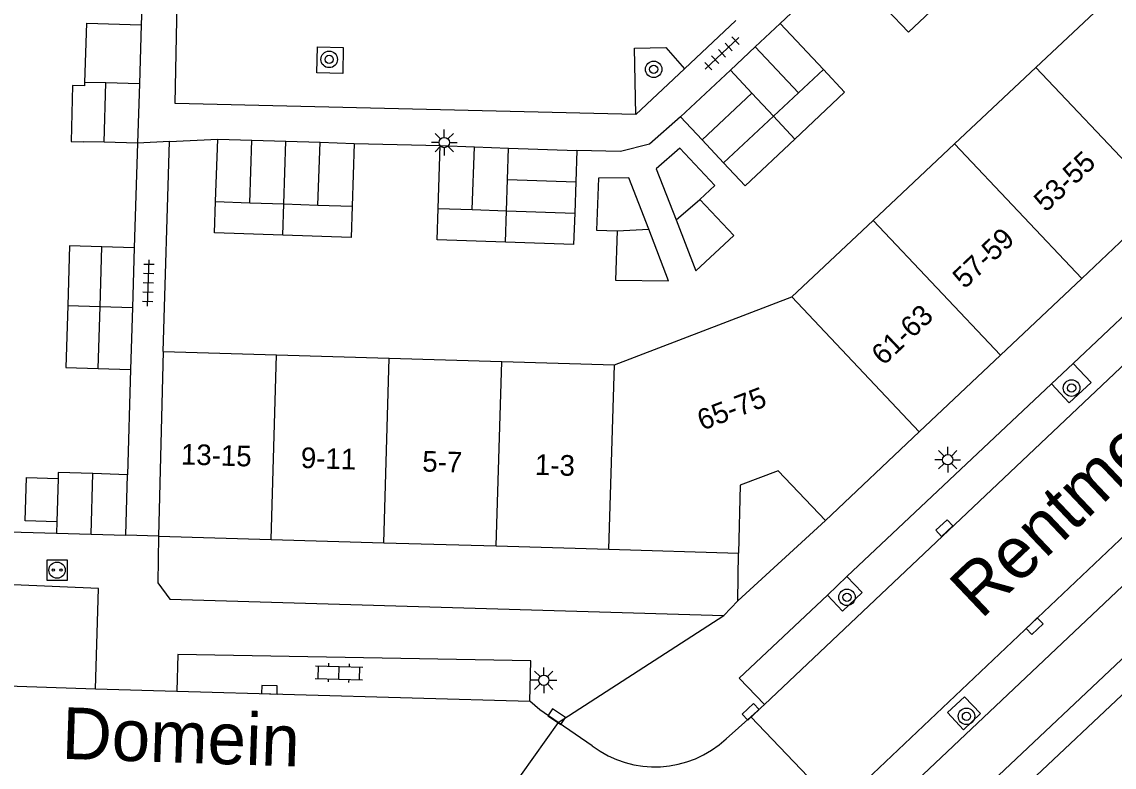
# Model space of a CAD drawing. Extents: x 132998 to 136004, y 396998 to 398512.
# Drawn here: x 133068.2 to 133121.1, y 398096.2 to 398132.3 of the extents above; entities that cross this region are included whole.
import ezdxf

# ---------------------------------------------------------------- set-up
doc = ezdxf.new("R2010")
doc.units = 0
for name, color, linetype in [('gg-afsc-erfafscheiding', 7, 'Continuous'), ('gg-anno-huisnummerreeks BGT', 7, 'Continuous'), ('gg-anno-openbare ruimte label', 7, 'Continuous'), ('gg-bbg-bijgebouw', 7, 'Continuous'), ('gg-bbg-gedigitaliseerde bijgebouw', 7, 'Continuous'), ('gg-bbg-hoofdgebouw', 7, 'Continuous'), ('gg-bbg-luifel en loopbrug', 7, 'Continuous'), ('gg-bbg-tussenscheiding', 7, 'Continuous'), ('gg-knt-verharding', 7, 'Continuous'), ('gg-knt-verharding nz', 7, 'Continuous'), ('gt-grn-weggrens', 7, 'Continuous'), ('gt-symb-boom', 7, 'Continuous'), ('gt-symb-klinker verharding', 7, 'Continuous'), ('gt-symb-kolk', 7, 'Continuous'), ('gt-symb-laadpunt elektrisch vervoer', 7, 'Continuous'), ('gt-symb-lichtmast', 7, 'Continuous'), ('gt-symb-tegel verharding', 7, 'Continuous')]:
    doc.layers.add(name, color=color, linetype=linetype)

# ---------------------------------------------------------------- blocks, each defined once
blk = doc.blocks.new('gt0-BOOM')
at = {"layer": 'gt-symb-boom'}
for radius in [0.4, 0.2]:
    blk.add_circle((0, 0), radius, dxfattribs=at)
blk = doc.blocks.new('gt0-TEG1')
at = {"layer": 'gt-symb-tegel verharding'}
for p, q in [((-1.125, 0), (1.125, 0)), ((-0.9, -0.25), (-0.9, 0.25)), ((-0.45, -0.25), (-0.45, 0.25)), ((0, -0.25), (0, 0.25)), ((0.45, -0.25), (0.45, 0.25)), ((0.9, -0.25), (0.9, 0.25))]:
    blk.add_line(p, q, dxfattribs=at)
blk = doc.blocks.new('gt0-LMAST')
at = {"layer": 'gt-symb-lichtmast'}
for p, q in [((-0.005, 0.246), (-0.005, 0.621)), ((-0.182, 0.173), (-0.447, 0.438)), ((0.172, 0.173), (0.437, 0.438)), ((-0.255, -0.004), (-0.63, -0.004)), ((-0.182, -0.181), (-0.447, -0.446)), ((-0.005, -0.254), (-0.005, -0.629)), ((0.437, -0.446), (0.172, -0.181)), ((0.245, -0.004), (0.62, -0.004))]:
    blk.add_line(p, q, dxfattribs=at)
blk.add_circle((-0.005, -0.004), 0.25, dxfattribs=at)
blk = doc.blocks.new('gt0-KOLK')
at = {"layer": 'gt-symb-kolk'}
blk.add_lwpolyline([(0, 0), (0.375, 0), (0.375, 0.4), (-0.375, 0.4), (-0.375, 0), (0, 0)], dxfattribs=at)
blk = doc.blocks.new('gt0-LEV')
at = {"layer": 'gt-symb-laadpunt elektrisch vervoer'}
blk.add_lwpolyline([(-0.486, 0.501), (0.486, 0.501), (0.486, -0.499), (-0.486, -0.499)], close=True, dxfattribs=at)
for centre, radius in [((0, 0), 0.393), ((-0.186, 0), 0.0566), ((0.186, 0), 0.0566)]:
    blk.add_circle(centre, radius, dxfattribs=at)
blk = doc.blocks.new('gt0-KL1')
at = {"layer": 'gt-symb-klinker verharding'}
for p, q in [((-1.15, 0.3), (1.15, 0.3)), ((-1, -0.3), (-1, 0.3)), ((-0.5, 0.3), (-0.5, 0.45)), ((0, -0.3), (0, 0.3)), ((0.5, 0.3), (0.5, 0.45)), ((1, -0.3), (1, 0.3)), ((-1.15, -0.3), (1.15, -0.3)), ((-0.5, -0.45), (-0.5, -0.3)), ((0.5, -0.45), (0.5, -0.3))]:
    blk.add_line(p, q, dxfattribs=at)

msp = doc.modelspace()

# ---------------------------------------------------------------- linework, layer by layer
at = {"layer": 'gg-afsc-erfafscheiding'}
msp.add_line((133107.96, 398135.09), (133104.9, 398132.22), dxfattribs=at)
at = {"layer": 'gg-bbg-bijgebouw'}
for p, q in [((133073.96, 398132.15), (133073.87, 398129.295)), ((133104.9, 398132.22), (133103.695, 398131.088)), ((133104.9, 398132.22), (133106.994, 398129.985)), ((133103.695, 398131.088), (133102.49, 398129.955)), ((133102.49, 398129.955), (133100.08, 398127.69)), ((133071.225, 398129.196), (133071.23, 398129.361)), ((133073.87, 398129.295), (133073.78, 398126.42)), ((133101.12, 398126.577), (133100.08, 398127.69)), ((133072.171, 398126.463), (133071.14, 398126.49)), ((133073.78, 398126.42), (133072.171, 398126.463)), ((133077.56, 398123.59), (133077.66, 398126.62)), ((133077.66, 398126.62), (133079.313, 398126.568)), ((133079.313, 398126.568), (133080.965, 398126.515)), ((133080.965, 398126.515), (133082.618, 398126.463)), ((133082.618, 398126.463), (133084.27, 398126.41)), ((133084.27, 398126.41), (133084.17, 398123.37)), ((133088.34, 398123.254), (133088.44, 398126.3)), ((133088.44, 398126.3), (133090.093, 398126.243)), ((133090.093, 398126.243), (133091.745, 398126.185)), ((133091.745, 398126.185), (133095.05, 398126.07)), ((133102.16, 398125.463), (133101.12, 398126.577)), ((133095.05, 398126.07), (133095, 398124.553)), ((133095, 398124.553), (133094.95, 398123.037)), ((133073.295, 398110.365), (133071.615, 398110.414)), ((133073.207, 398107.436), (133073.295, 398110.365)), ((133069.928, 398110.182), (133069.865, 398108.087)), ((133069.865, 398108.087), (133069.848, 398107.535)), ((133069.848, 398107.535), (133071.528, 398107.486)), ((133071.528, 398107.486), (133073.207, 398107.436))]:
    msp.add_line(p, q, dxfattribs=at)
for points in [[(133110.067, 398132.89), (133111.121, 398131.79), (133113.521, 398134.065)], [(133071.23, 398129.361), (133071.32, 398132.23), (133073.96, 398132.15)], [(133106.994, 398129.985), (133108.02, 398128.89), (133105.61, 398126.62)], [(133101.011, 398123.687), (133101.74, 398124.37), (133100.04, 398126.18), (133098.901, 398125.17), (133099.857, 398122.702)], [(133105.61, 398126.62), (133103.2, 398124.35), (133102.16, 398125.463)], [(133098.535, 398122.25), (133097.57, 398124.74), (133096.1, 398124.73), (133096.01, 398122.207), (133097.009, 398122.173)], [(133080.815, 398121.96), (133077.51, 398122.07), (133077.56, 398123.59)], [(133099.857, 398122.702), (133100.813, 398120.234), (133102.653, 398121.952), (133101.011, 398123.687)], [(133084.17, 398123.37), (133084.12, 398121.85), (133080.815, 398121.96)], [(133091.595, 398121.63), (133088.29, 398121.74), (133088.34, 398123.254)], [(133094.95, 398123.037), (133094.9, 398121.52), (133091.595, 398121.63)], [(133097.009, 398122.173), (133096.929, 398119.786), (133099.499, 398119.759), (133098.535, 398122.25)], [(133071.615, 398110.414), (133069.936, 398110.463), (133069.928, 398110.182)]]:
    msp.add_lwpolyline(points, dxfattribs=at)
at = {"layer": 'gg-bbg-gedigitaliseerde bijgebouw'}
for p, q in [((133073.621, 398121.345), (133072.057, 398121.394)), ((133073.621, 398121.345), (133073.531, 398118.469)), ((133073.531, 398118.469), (133073.436, 398115.456)), ((133071.872, 398115.505), (133073.436, 398115.456))]:
    msp.add_line(p, q, dxfattribs=at)
for points in [[(133071.225, 398129.196), (133070.632, 398129.211), (133070.562, 398126.505), (133071.14, 398126.49)], [(133072.057, 398121.394), (133070.492, 398121.443), (133070.401, 398118.56)], [(133070.401, 398118.56), (133070.307, 398115.554), (133071.872, 398115.505)]]:
    msp.add_lwpolyline(points, dxfattribs=at)
at = {"layer": 'gg-bbg-hoofdgebouw'}
for p, q in [((133117.29, 398130.085), (133121.23, 398133.79)), ((133113.351, 398126.38), (133117.29, 398130.085)), ((133109.411, 398122.676), (133113.351, 398126.38)), ((133123.434, 398123.582), (133119.503, 398119.868)), ((133105.47, 398118.97), (133109.411, 398122.676)), ((133119.503, 398119.868), (133115.572, 398116.154)), ((133096.87, 398115.68), (133105.47, 398118.97)), ((133075.02, 398116.33), (133074.79, 398107.39)), ((133075.02, 398116.33), (133080.506, 398116.167)), ((133080.506, 398116.167), (133085.961, 398116.005)), ((133115.572, 398116.154), (133111.64, 398112.439)), ((133085.961, 398116.005), (133091.416, 398115.842)), ((133091.416, 398115.842), (133096.87, 398115.68)), ((133112.611, 398091.368), (133135.52, 398112.95)), ((133111.64, 398112.439), (133107.1, 398108.15)), ((133074.79, 398107.39), (133080.245, 398107.231)), ((133080.245, 398107.231), (133085.7, 398107.072)), ((133085.7, 398107.072), (133091.155, 398106.912)), ((133091.155, 398106.912), (133096.61, 398106.753)), ((133096.61, 398106.753), (133102.89, 398106.57))]:
    msp.add_line(p, q, dxfattribs=at)
msp.add_lwpolyline([(133107.1, 398108.15), (133104.8, 398110.55), (133102.97, 398109.86), (133102.89, 398106.57)], dxfattribs=at)
at = {"layer": 'gg-bbg-luifel en loopbrug'}
msp.add_lwpolyline([(133069.865, 398108.087), (133068.342, 398108.132), (133068.405, 398110.226), (133069.928, 398110.182)], dxfattribs=at)
at = {"layer": 'gg-bbg-tussenscheiding'}
for p, q in [((133105.784, 398128.854), (133103.695, 398131.088)), ((133103.536, 398128.837), (133102.49, 398129.955)), ((133106.994, 398129.985), (133105.784, 398128.854)), ((133123.434, 398123.582), (133117.29, 398130.085)), ((133072.243, 398129.336), (133071.23, 398129.361)), ((133072.171, 398126.463), (133072.243, 398129.336)), ((133073.87, 398129.295), (133072.243, 398129.336)), ((133103.536, 398128.837), (133101.12, 398126.577)), ((133104.577, 398127.724), (133103.536, 398128.837)), ((133105.784, 398128.854), (133104.577, 398127.724)), ((133104.577, 398127.724), (133102.16, 398125.463)), ((133105.61, 398126.62), (133104.577, 398127.724)), ((133079.213, 398123.535), (133079.313, 398126.568)), ((133080.865, 398123.48), (133080.965, 398126.515)), ((133082.517, 398123.425), (133082.618, 398126.463)), ((133089.992, 398123.2), (133090.093, 398126.243)), ((133091.695, 398124.662), (133091.745, 398126.185)), ((133119.503, 398119.868), (133113.351, 398126.38)), ((133091.645, 398123.146), (133091.695, 398124.662)), ((133091.695, 398124.662), (133095, 398124.553)), ((133077.56, 398123.59), (133079.213, 398123.535)), ((133079.213, 398123.535), (133080.865, 398123.48)), ((133080.815, 398121.96), (133080.865, 398123.48)), ((133080.865, 398123.48), (133082.517, 398123.425)), ((133099.857, 398122.702), (133101.011, 398123.687)), ((133082.517, 398123.425), (133084.17, 398123.37)), ((133088.34, 398123.254), (133089.992, 398123.2)), ((133089.992, 398123.2), (133091.645, 398123.146)), ((133091.595, 398121.63), (133091.645, 398123.146)), ((133091.645, 398123.146), (133094.95, 398123.037)), ((133115.572, 398116.154), (133109.411, 398122.676)), ((133097.009, 398122.173), (133098.535, 398122.25)), ((133071.966, 398118.515), (133072.057, 398121.394)), ((133111.64, 398112.439), (133105.47, 398118.97)), ((133070.401, 398118.56), (133071.966, 398118.515)), ((133071.872, 398115.505), (133071.966, 398118.515)), ((133071.966, 398118.515), (133073.531, 398118.469)), ((133080.245, 398107.231), (133080.506, 398116.167)), ((133085.7, 398107.072), (133085.961, 398116.005)), ((133091.155, 398106.912), (133091.416, 398115.842)), ((133096.61, 398106.753), (133096.87, 398115.68)), ((133071.528, 398107.486), (133071.615, 398110.414))]:
    msp.add_line(p, q, dxfattribs=at)
at = {"layer": 'gg-knt-verharding'}
for p, q in [((133074.11, 398137.35), (133073.96, 398132.15)), ((133102.76, 398132.361), (133100.275, 398130.027)), ((133100.275, 398130.027), (133097.914, 398127.808)), ((133073.78, 398126.42), (133073.621, 398121.345)), ((133075.02, 398116.33), (133075.323, 398126.5)), ((133075.323, 398126.5), (133077.66, 398126.62)), ((133084.27, 398126.41), (133088.44, 398126.3)), ((133119.089, 398115.752), (133118.033, 398114.757)), ((133073.436, 398115.456), (133073.295, 398110.365)), ((133118.033, 398114.757), (133108.136, 398105.432)), ((133111.746, 398092.286), (133134.589, 398113.827)), ((133063.17, 398107.73), (133069.848, 398107.535)), ((133102.85, 398104.25), (133102.89, 398106.57)), ((133108.136, 398105.432), (133107.187, 398104.537)), ((133102.18, 398103.54), (133102.85, 398104.25)), ((133092.783, 398099.397), (133092.821, 398101.347)), ((133071.743, 398099.997), (133075.679, 398099.873)), ((133103.475, 398098.634), (133104.142, 398099.24)), ((133103.475, 398098.634), (133102.291, 398097.576)), ((133107.605, 398094.325), (133103.475, 398098.634)), ((133094.142, 398098.358), (133090.656, 398093.45)), ((133095.801, 398097.226), (133094.142, 398098.358))]:
    msp.add_line(p, q, dxfattribs=at)
for points in [[(133097.914, 398127.808), (133075.595, 398128.338), (133075.692, 398133.205)], [(133082.458, 398129.823), (133082.489, 398131.079), (133083.738, 398131.054), (133083.714, 398129.798), (133082.458, 398129.823)], [(133097.914, 398127.808), (133097.851, 398131.024), (133099.357, 398131.054), (133100.275, 398130.027)], [(133108.325, 398094.885), (133109.491, 398093.64), (133146.347, 398128.454), (133145.137, 398129.735)], [(133100.08, 398127.69), (133098.57, 398126.37), (133097.17, 398126.01), (133095.05, 398126.07)], [(133127.606, 398123.724), (133123.407, 398119.821), (133119.089, 398115.752)], [(133118.033, 398114.757), (133118.892, 398113.846), (133119.958, 398114.83), (133119.089, 398115.752)], [(133074.79, 398107.39), (133074.76, 398105.12), (133075.34, 398104.33), (133102.18, 398103.54)], [(133071.743, 398099.997), (133071.896, 398104.853), (133054.29, 398105.612), (133054.196, 398100.551)], [(133107.187, 398104.537), (133107.918, 398103.761), (133108.87, 398104.653), (133108.136, 398105.432)], [(133107.187, 398104.537), (133102.919, 398100.516), (133104.142, 398099.24)], [(133092.821, 398101.347), (133075.735, 398101.655), (133075.679, 398099.873)], [(133094.142, 398098.358), (133093.255, 398098.983), (133092.783, 398099.397)], [(133113.778, 398098.004), (133114.596, 398098.792), (133113.831, 398099.611), (133113, 398098.842), (133113.778, 398098.004)]]:
    msp.add_lwpolyline(points, dxfattribs=at)
msp.add_arc((133098.837, 398101.273), 5.059, 233.1201, 313.0537, dxfattribs=at)
at = {"layer": 'gg-knt-verharding nz'}
for p, q in [((133140.813, 398133.937), (133104.142, 398099.24)), ((133108.325, 398094.885), (133145.137, 398129.735)), ((133054.196, 398100.551), (133071.743, 398099.997)), ((133075.679, 398099.873), (133092.783, 398099.397))]:
    msp.add_line(p, q, dxfattribs=at)
at = {"layer": 'gt-grn-weggrens'}
for p, q in [((133075.323, 398126.5), (133073.78, 398126.42)), ((133102.85, 398104.25), (133107.1, 398108.15)), ((133074.79, 398107.39), (133073.207, 398107.436)), ((133094.142, 398098.358), (133102.18, 398103.54))]:
    msp.add_line(p, q, dxfattribs=at)

# ---------------------------------------------------------------- block references
at = {"layer": 'gt-symb-boom'}
for p in [(133083.06, 398130.477), (133098.775, 398129.997), (133119.013, 398114.559), (133108.136, 398104.426), (133113.923, 398098.663)]:
    msp.add_blockref('gt0-BOOM', p, dxfattribs=at)
at = {"layer": 'gt-symb-klinker verharding', "rotation": -1.6038627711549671}
msp.add_blockref('gt0-KL1', (133083.532, 398100.769), dxfattribs=at)
at = {"layer": 'gt-symb-kolk'}
for p, rotation in [((133112.992, 398107.634), 43.09489797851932), ((133117.082, 398103.176), -136.58101077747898), ((133080.163, 398099.752), -1.5466102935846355), ((133103.612, 398098.738), 43.41898922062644), ((133093.964, 398098.479), -34.27826657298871)]:
    msp.add_blockref('gt0-KOLK', p, dxfattribs=dict(at, rotation=rotation))
at = {"layer": 'gt-symb-laadpunt elektrisch vervoer'}
msp.add_blockref('gt0-LEV', (133069.882, 398105.741), dxfattribs=at)
at = {"layer": 'gt-symb-lichtmast'}
for p in [(133088.639, 398126.454), (133113.018, 398111.093), (133093.458, 398100.412)]:
    msp.add_blockref('gt0-LMAST', p, dxfattribs=at)
at = {"layer": 'gt-symb-tegel verharding'}
for p, rotation in [((133102.081, 398130.768), -136.7823204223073), ((133074.303, 398119.644), 88.28164199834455)]:
    msp.add_blockref('gt0-TEG1', p, dxfattribs=dict(at, rotation=rotation))

# ---------------------------------------------------------------- texts
at = {"layer": 'gg-anno-huisnummerreeks BGT'}
for s, rotation, p in [('53-55', 43.4, (133117.767, 398123.043)), ('57-59', 43.4, (133113.836, 398119.329)), ('61-63', 43.4, (133109.904, 398115.614)), ('65-75', 20.9, (133101.128, 398112.492)), ('13-15', 358.3, (133075.87, 398110.861)), ('9-11', 358.3, (133081.677, 398110.691)), ('5-7', 358.3, (133087.558, 398110.519)), ('1-3', 358.3, (133093.013, 398110.36))]:
    msp.add_text(s, height=1, rotation=rotation, dxfattribs=at).set_placement(p)
at = {"layer": 'gg-anno-openbare ruimte label'}
for s, rotation, p in [('Rentmeesterlaan', 43.5, (133114.631, 398103.326)), ('Domein', 358.1, (133070.084, 398096.608))]:
    msp.add_text(s, height=2.5, rotation=rotation, dxfattribs=at).set_placement(p)

doc.saveas('drawing.dxf')
